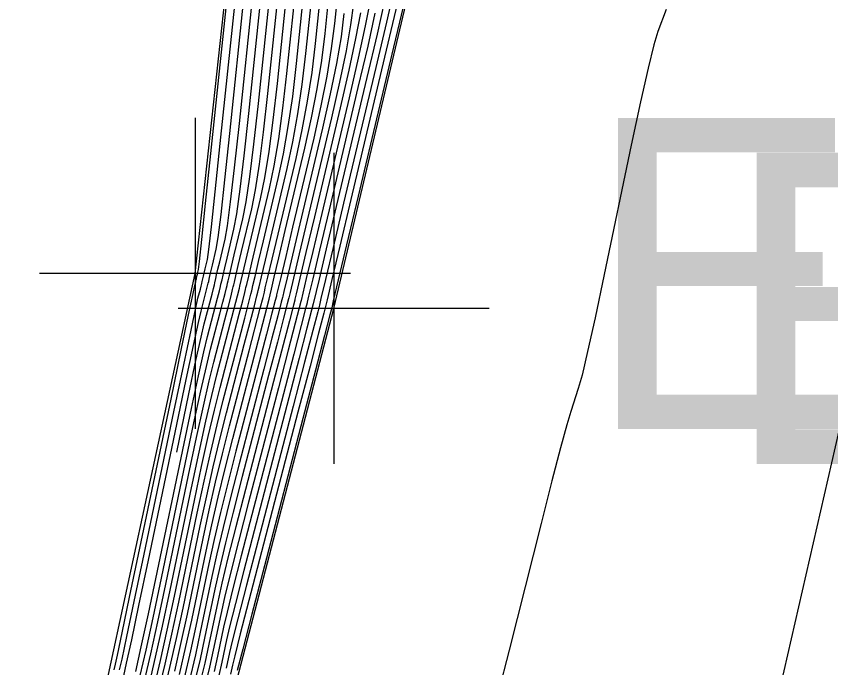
# Model space of a CAD drawing. Extents: x 1724534 to 1727318, y 657156 to 660047.
# Drawn here: x 1725559.82 to 1725570.29, y 659564.41 to 659572.79 of the extents above; entities that cross this region are included whole.
import ezdxf

# ---------------------------------------------------------------- set-up
doc = ezdxf.new("R2010")
doc.units = 0
for name, color, linetype in [('SURVEY - CONTOURS - Index with Text', 7, 'Continuous'), ('SURVEY - CONTOURS - Intermediate with optional Text', 7, 'Continuous'), ('SURVEY - DTM - Breaklines', 7, 'Continuous'), ('SURVEY - DTM - Breaklines - Points - Elevations', 7, 'Continuous'), ('SURVEY - DTM - Breaklines - Points - Locators', 7, 'Continuous'), ('SURVEY - NON-TRANSPORTATION - Features', 7, 'Continuous'), ('SURVEY - NON-TRANSPORTATION - Features - Points - Elevations', 7, 'Continuous'), ('SURVEY - NON-TRANSPORTATION - Features - Points - Locators', 7, 'Continuous'), ('SURVEY - UTILITIES - Fiber Optic Cable (Underground) with Text', 7, 'Continuous')]:
    doc.layers.add(name, color=color, linetype=linetype)

msp = doc.modelspace()

# ---------------------------------------------------------------- linework, layer by layer
at = {"layer": 'SURVEY - CONTOURS - Index with Text'}
for points in [[(1725563.994, 659573.513), (1725563.909, 659572.694), (1725563.868, 659572.372), (1725563.81, 659572.019), (1725563.735, 659571.636), (1725563.642, 659571.221), (1725563.37, 659570.076), (1725563.281, 659569.7), (1725563.217, 659569.429), (1725563.164, 659569.206), (1725563.161, 659569.191), (1725563.146, 659569.133), (1725563.104, 659568.97), (1725563.034, 659568.702), (1725562.641, 659567.196), (1725562.536, 659566.787), (1725562.444, 659566.409), (1725562.363, 659566.062), (1725562.294, 659565.746), (1725562.127, 659564.947), (1725562.058, 659564.63), (1725561.977, 659564.28)], [(1725561.588, 659564.156), (1725561.669, 659564.503), (1725561.757, 659564.895), (1725561.85, 659565.333), (1725562.106, 659566.561), (1725562.199, 659566.998), (1725562.285, 659567.385), (1725562.365, 659567.725), (1725562.438, 659568.015), (1725562.623, 659568.726), (1725562.684, 659568.96), (1725562.728, 659569.129), (1725562.755, 659569.235), (1725562.766, 659569.276), (1725562.77, 659569.299), (1725562.78, 659569.34), (1725562.805, 659569.446), (1725562.846, 659569.618), (1725562.902, 659569.854), (1725563.072, 659570.572), (1725563.133, 659570.866), (1725563.192, 659571.211), (1725563.246, 659571.606), (1725563.297, 659572.051), (1725563.428, 659573.307)], [(1725561.879, 659567.185), (1725562.036, 659567.933), (1725562.127, 659568.362), (1725562.193, 659568.662), (1725562.234, 659568.834), (1725562.334, 659569.217), (1725562.352, 659569.289), (1725562.364, 659569.336), (1725562.37, 659569.36), (1725562.382, 659569.415), (1725562.393, 659569.464), (1725562.41, 659569.536), (1725562.433, 659569.632), (1725562.502, 659569.922), (1725562.532, 659570.096), (1725562.573, 659570.402), (1725562.624, 659570.839), (1725562.685, 659571.409), (1725562.861, 659573.101)], [(1725564.429, 659572.828), (1725564.336, 659572.405), (1725564.211, 659571.871), (1725563.839, 659570.298), (1725563.716, 659569.782), (1725563.629, 659569.412), (1725563.576, 659569.189), (1725563.558, 659569.113), (1725563.556, 659569.106), (1725563.537, 659569.031), (1725563.479, 659568.811), (1725563.384, 659568.445), (1725563.251, 659567.934), (1725562.845, 659566.377), (1725562.708, 659565.849), (1725562.602, 659565.432), (1725562.527, 659565.126), (1725562.482, 659564.932), (1725562.405, 659564.561), (1725562.36, 659564.365)], [(1725568.174, 659572.876), (1725568.067, 659572.591), (1725568.016, 659572.42), (1725567.942, 659572.12), (1725567.846, 659571.69), (1725567.727, 659571.131), (1725567.379, 659569.468), (1725567.261, 659568.909), (1725567.165, 659568.478), (1725567.094, 659568.176), (1725567.045, 659568.002), (1725566.948, 659567.708), (1725566.897, 659567.536), (1725566.816, 659567.238), (1725566.706, 659566.815), (1725566.566, 659566.267), (1725566.154, 659564.637), (1725566.014, 659564.089)]]:
    msp.add_lwpolyline(points, dxfattribs=at)
at = {"layer": 'SURVEY - CONTOURS - Intermediate with optional Text'}
for points in [[(1725561.915, 659564.324), (1725561.998, 659564.683), (1725562.072, 659565.024), (1725562.257, 659565.909), (1725562.33, 659566.249), (1725562.412, 659566.604), (1725562.502, 659566.975), (1725562.601, 659567.36), (1725562.874, 659568.409), (1725563.068, 659569.153), (1725563.082, 659569.208), (1725563.098, 659569.28), (1725563.134, 659569.433), (1725563.194, 659569.683), (1725563.276, 659570.032), (1725563.528, 659571.091), (1725563.614, 659571.482), (1725563.687, 659571.857), (1725563.744, 659572.219), (1725563.787, 659572.566), (1725563.881, 659573.472)], [(1725561.647, 659564.104), (1725561.731, 659564.458), (1725561.817, 659564.842), (1725561.905, 659565.255), (1725562.144, 659566.398), (1725562.232, 659566.811), (1725562.317, 659567.19), (1725562.399, 659567.537), (1725562.478, 659567.852), (1725562.686, 659568.646), (1725562.754, 659568.908), (1725562.803, 659569.097), (1725562.833, 659569.214), (1725562.845, 659569.259), (1725562.849, 659569.28), (1725562.86, 659569.325), (1725562.887, 659569.443), (1725562.933, 659569.634), (1725562.995, 659569.899), (1725563.186, 659570.702), (1725563.254, 659571.02), (1725563.315, 659571.372), (1725563.371, 659571.759), (1725563.419, 659572.18), (1725563.541, 659573.348)], [(1725561.706, 659564.052), (1725561.792, 659564.413), (1725561.877, 659564.789), (1725561.961, 659565.178), (1725562.182, 659566.235), (1725562.265, 659566.623), (1725562.349, 659566.995), (1725562.434, 659567.35), (1725562.519, 659567.688), (1725562.749, 659568.567), (1725562.824, 659568.857), (1725562.878, 659569.066), (1725562.912, 659569.194), (1725562.924, 659569.242), (1725562.928, 659569.262), (1725562.939, 659569.31), (1725562.97, 659569.44), (1725563.02, 659569.651), (1725563.089, 659569.943), (1725563.3, 659570.832), (1725563.374, 659571.174), (1725563.439, 659571.534), (1725563.495, 659571.912), (1725563.542, 659572.308), (1725563.654, 659573.389)], [(1725561.854, 659564.369), (1725561.938, 659564.736), (1725562.016, 659565.101), (1725562.219, 659566.072), (1725562.298, 659566.436), (1725562.38, 659566.8), (1725562.468, 659567.162), (1725562.56, 659567.524), (1725562.811, 659568.488), (1725562.953, 659569.034), (1725562.99, 659569.174), (1725563.003, 659569.225), (1725563.007, 659569.243), (1725563.019, 659569.295), (1725563.052, 659569.436), (1725563.107, 659569.667), (1725563.183, 659569.988), (1725563.414, 659570.961), (1725563.494, 659571.328), (1725563.563, 659571.696), (1725563.62, 659572.065), (1725563.664, 659572.437), (1725563.768, 659573.43)], [(1725561.529, 659564.208), (1725561.608, 659564.547), (1725561.696, 659564.948), (1725561.794, 659565.41), (1725562.069, 659566.724), (1725562.167, 659567.185), (1725562.254, 659567.581), (1725562.331, 659567.912), (1725562.397, 659568.179), (1725562.686, 659569.293), (1725562.692, 659569.317), (1725562.958, 659570.442), (1725563.013, 659570.712), (1725563.068, 659571.049), (1725563.122, 659571.452), (1725563.175, 659571.923), (1725563.315, 659573.266)], [(1725564.8, 659573.313), (1725564.553, 659572.261), (1725564.12, 659570.432), (1725563.977, 659569.831), (1725563.876, 659569.402), (1725563.815, 659569.144), (1725563.794, 659569.058), (1725563.794, 659569.056), (1725563.771, 659568.97), (1725563.705, 659568.715), (1725563.594, 659568.29), (1725563.439, 659567.696), (1725562.697, 659564.846), (1725562.625, 659564.565), (1725562.595, 659564.443), (1725562.571, 659564.329)], [(1725561.352, 659564.365), (1725561.423, 659564.681), (1725561.515, 659565.106), (1725562.068, 659567.746), (1725562.159, 659568.167), (1725562.228, 659568.475), (1725562.275, 659568.671), (1725562.404, 659569.166), (1725562.428, 659569.257), (1725562.443, 659569.316), (1725562.449, 659569.343), (1725562.462, 659569.4), (1725562.476, 659569.46), (1725562.497, 659569.552), (1725562.527, 659569.677), (1725562.616, 659570.052), (1725562.653, 659570.25), (1725562.697, 659570.564), (1725562.749, 659570.993), (1725562.808, 659571.537), (1725562.975, 659573.143)], [(1725561.411, 659564.313), (1725561.485, 659564.636), (1725561.575, 659565.053), (1725561.683, 659565.564), (1725561.994, 659567.05), (1725562.101, 659567.559), (1725562.191, 659567.971), (1725562.262, 659568.287), (1725562.316, 659568.507), (1725562.435, 659568.963), (1725562.474, 659569.114), (1725562.503, 659569.225), (1725562.521, 659569.296), (1725562.528, 659569.326), (1725562.534, 659569.355), (1725562.541, 659569.385), (1725562.558, 659569.457), (1725562.584, 659569.569), (1725562.62, 659569.721), (1725562.73, 659570.182), (1725562.773, 659570.404), (1725562.821, 659570.725), (1725562.873, 659571.146), (1725562.93, 659571.666), (1725563.088, 659573.184)], [(1725561.47, 659564.26), (1725561.546, 659564.592), (1725561.636, 659565.001), (1725561.739, 659565.487), (1725562.031, 659566.887), (1725562.134, 659567.372), (1725562.222, 659567.776), (1725562.296, 659568.1), (1725562.356, 659568.343), (1725562.497, 659568.884), (1725562.544, 659569.063), (1725562.578, 659569.193), (1725562.599, 659569.275), (1725562.607, 659569.309), (1725562.613, 659569.336), (1725562.621, 659569.37), (1725562.64, 659569.453), (1725562.671, 659569.585), (1725562.714, 659569.765), (1725562.844, 659570.312), (1725562.893, 659570.558), (1725562.944, 659570.887), (1725562.997, 659571.299), (1725563.052, 659571.794), (1725563.201, 659573.225)], [(1725564.676, 659573.151), (1725564.576, 659572.713), (1725564.439, 659572.131), (1725564.026, 659570.387), (1725563.89, 659569.815), (1725563.793, 659569.405), (1725563.735, 659569.159), (1725563.715, 659569.076), (1725563.715, 659569.072), (1725563.693, 659568.99), (1725563.63, 659568.747), (1725563.524, 659568.342), (1725563.376, 659567.775), (1725562.926, 659566.05), (1725562.777, 659565.474), (1725562.665, 659565.042), (1725562.592, 659564.752), (1725562.557, 659564.606), (1725562.516, 659564.406)], [(1725561.197, 659564.308), (1725561.234, 659564.469), (1725561.3, 659564.77), (1725561.394, 659565.212), (1725561.517, 659565.796), (1725561.881, 659567.539), (1725562.003, 659568.12), (1725562.096, 659568.557), (1725562.159, 659568.85), (1725562.194, 659568.998), (1725562.246, 659569.201), (1725562.264, 659569.269), (1725562.277, 659569.321), (1725562.286, 659569.357), (1725562.291, 659569.377), (1725562.298, 659569.41), (1725562.302, 659569.431), (1725562.311, 659569.467), (1725562.323, 659569.519), (1725562.339, 659569.588), (1725562.388, 659569.792), (1725562.412, 659569.942), (1725562.45, 659570.24), (1725562.5, 659570.686), (1725562.563, 659571.28), (1725562.748, 659573.06)], [(1725561.073, 659564.387), (1725561.092, 659564.459), (1725561.117, 659564.573), (1725561.177, 659564.859), (1725561.274, 659565.318), (1725561.406, 659565.95), (1725561.806, 659567.865), (1725561.937, 659568.495), (1725562.032, 659568.948), (1725562.091, 659569.225), (1725562.112, 659569.326), (1725562.121, 659569.359), (1725562.124, 659569.372), (1725562.127, 659569.384), (1725562.13, 659569.398), (1725562.133, 659569.411), (1725562.14, 659569.447), (1725562.143, 659569.461), (1725562.146, 659569.474), (1725562.149, 659569.487), (1725562.152, 659569.499), (1725562.16, 659569.532), (1725562.172, 659569.634), (1725562.202, 659569.917), (1725562.251, 659570.38), (1725562.318, 659571.023), (1725562.522, 659572.978)], [(1725561.144, 659564.384), (1725561.176, 659564.521), (1725561.239, 659564.815), (1725561.334, 659565.265), (1725561.461, 659565.873), (1725561.843, 659567.702), (1725561.97, 659568.307), (1725562.064, 659568.753), (1725562.125, 659569.038), (1725562.153, 659569.162), (1725562.184, 659569.28), (1725562.194, 659569.32), (1725562.202, 659569.353), (1725562.208, 659569.377), (1725562.212, 659569.394), (1725562.219, 659569.429), (1725562.223, 659569.446), (1725562.228, 659569.47), (1725562.236, 659569.503), (1725562.246, 659569.543), (1725562.274, 659569.662), (1725562.292, 659569.788), (1725562.326, 659570.079), (1725562.375, 659570.533), (1725562.44, 659571.151), (1725562.635, 659573.019)], [(1725564.154, 659572.951), (1725564.117, 659572.678), (1725564.058, 659572.342), (1725563.975, 659571.943), (1725563.87, 659571.481), (1725563.557, 659570.165), (1725563.455, 659569.733), (1725563.381, 659569.423), (1725563.337, 659569.235), (1725563.322, 659569.169), (1725563.319, 659569.157), (1725563.302, 659569.092), (1725563.254, 659568.906), (1725563.174, 659568.599), (1725563.062, 659568.171), (1725562.723, 659566.869), (1725562.605, 659566.412), (1725562.507, 659566.018), (1725562.428, 659565.688), (1725562.37, 659565.421), (1725562.238, 659564.792), (1725562.179, 659564.524), (1725562.1, 659564.191)], [(1725564.366, 659572.985), (1725564.305, 659572.666), (1725564.215, 659572.251), (1725564.097, 659571.741), (1725563.745, 659570.254), (1725563.629, 659569.765), (1725563.546, 659569.416), (1725563.479, 659569.132), (1725563.477, 659569.123), (1725563.404, 659568.842), (1725563.314, 659568.496), (1725563.188, 659568.013), (1725562.804, 659566.541), (1725562.674, 659566.037), (1725562.57, 659565.628), (1725562.494, 659565.314), (1725562.445, 659565.095), (1725562.349, 659564.638), (1725562.3, 659564.418), (1725562.223, 659564.101)], [(1725564.552, 659572.989), (1725564.456, 659572.559), (1725564.325, 659572.001), (1725563.932, 659570.343), (1725563.803, 659569.798), (1725563.711, 659569.409), (1725563.635, 659569.089), (1725563.615, 659569.011), (1725563.555, 659568.779), (1725563.454, 659568.393), (1725562.742, 659565.662), (1725562.634, 659565.237), (1725562.559, 659564.939), (1725562.52, 659564.769), (1725562.46, 659564.484), (1725562.42, 659564.312)], [(1725564.817, 659573.021), (1725564.667, 659572.391), (1725564.213, 659570.476), (1725564.064, 659569.848), (1725563.958, 659569.399), (1725563.894, 659569.129), (1725563.873, 659569.039), (1725563.873, 659569.039), (1725563.849, 659568.95), (1725563.78, 659568.683), (1725563.664, 659568.239), (1725563.502, 659567.617), (1725563.008, 659565.722), (1725562.845, 659565.099), (1725562.729, 659564.651), (1725562.658, 659564.378)], [(1725564.031, 659572.823), (1725563.993, 659572.525), (1725563.934, 659572.181), (1725563.855, 659571.79), (1725563.756, 659571.351), (1725563.464, 659570.121), (1725563.368, 659569.716), (1725563.299, 659569.426), (1725563.257, 659569.25), (1725563.243, 659569.188), (1725563.24, 659569.174), (1725563.224, 659569.113), (1725563.179, 659568.938), (1725563.104, 659568.651), (1725563, 659568.25), (1725562.682, 659567.033), (1725562.571, 659566.599), (1725562.475, 659566.214), (1725562.396, 659565.875), (1725562.332, 659565.584), (1725562.183, 659564.869), (1725562.119, 659564.577), (1725562.038, 659564.235)], [(1725564.242, 659572.832), (1725564.181, 659572.504), (1725564.095, 659572.097), (1725563.983, 659571.611), (1725563.651, 659570.21), (1725563.542, 659569.749), (1725563.417, 659569.22), (1725563.4, 659569.15), (1725563.398, 659569.14), (1725563.381, 659569.072), (1725563.329, 659568.874), (1725563.125, 659568.092), (1725562.763, 659566.705), (1725562.639, 659566.224), (1725562.539, 659565.823), (1725562.461, 659565.501), (1725562.407, 659565.258), (1725562.294, 659564.715), (1725562.239, 659564.471), (1725562.161, 659564.146)]]:
    msp.add_lwpolyline(points, dxfattribs=at)
at = {"layer": 'SURVEY - DTM - Breaklines'}
msp.add_lwpolyline([(1725548.52, 659521.481), (1725556.845, 659545.065), (1725562.116, 659569.482), (1725564.828, 659594.513), (1725575.937, 659617.765), (1725582.317, 659641.569), (1725587.744, 659666.22), (1725593.428, 659690.724), (1725599.084, 659714.698), (1725604.574, 659739.361), (1725605.919, 659744.429), (1725611.764, 659762.844), (1725613.112, 659786.858), (1725615.798, 659788.854), (1725620.104, 659809.038)], dxfattribs=at)
at = {"layer": 'SURVEY - DTM - Breaklines - Points - Locators'}
for p, q in [((1725562.116, 659571.482), (1725562.116, 659567.482)), ((1725564.116, 659569.482), (1725560.116, 659569.482))]:
    msp.add_line(p, q, dxfattribs=at)
at = {"layer": 'SURVEY - NON-TRANSPORTATION - Features'}
msp.add_lwpolyline([(1725478.626, 659231.962), (1725484.871, 659256.014), (1725491.647, 659280.125), (1725496.324, 659306.695), (1725504.184, 659330.541), (1725509.657, 659355.134), (1725515.881, 659378.125), (1725522.114, 659402.336), (1725528.356, 659426.565), (1725533.162, 659451.14), (1725540.618, 659474.976), (1725541.895, 659480.465), (1725545.325, 659497.45), (1725552.4, 659520.505), (1725557.595, 659544.875), (1725563.899, 659569.033), (1725569.664, 659593.303), (1725577.056, 659617.422)], dxfattribs=at)
at = {"layer": 'SURVEY - NON-TRANSPORTATION - Features - Points - Locators'}
for p, q in [((1725563.899, 659571.033), (1725563.899, 659567.033)), ((1725565.899, 659569.033), (1725561.899, 659569.033))]:
    msp.add_line(p, q, dxfattribs=at)
at = {"layer": 'SURVEY - UTILITIES - Fiber Optic Cable (Underground) with Text'}
msp.add_lwpolyline([(1725620.739, 659775.717), (1725611.515, 659729.876), (1725595.678, 659670.817), (1725588.852, 659637.987), (1725579.945, 659608.985), (1725572.052, 659574.699), (1725561.954, 659530.586), (1725538.949, 659448.715), (1725526.808, 659392.271), (1725505.744, 659313.434), (1725493.556, 659248.407)], dxfattribs=at)

# ---------------------------------------------------------------- texts
at = {"layer": 'SURVEY - DTM - Breaklines - Points - Elevations'}
msp.add_text('EL-568.38', height=4, dxfattribs=at).set_placement((1725567.116, 659567.482))
at = {"layer": 'SURVEY - NON-TRANSPORTATION - Features - Points - Elevations'}
msp.add_text('EL-545.67', height=4, dxfattribs=at).set_placement((1725568.899, 659567.033))

doc.saveas('drawing.dxf')
